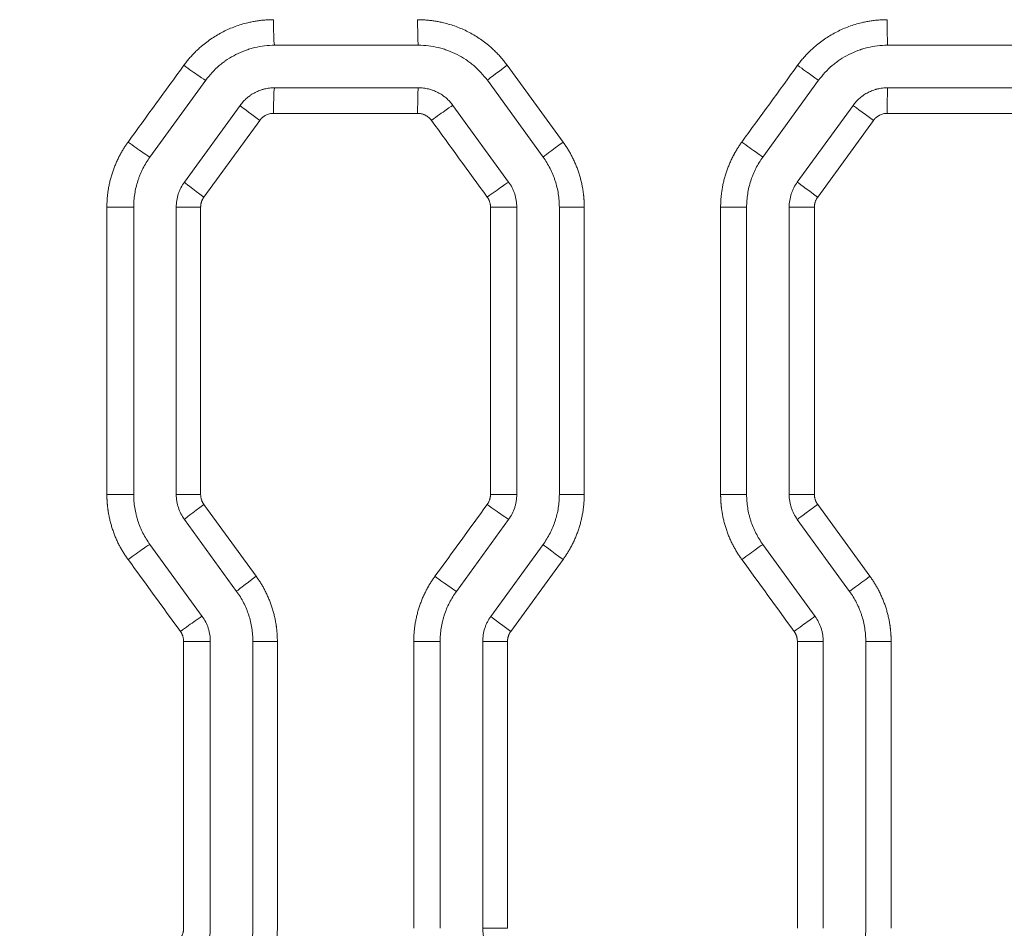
# Model space of a CAD drawing. Header units: millimetres. Extents: x 0 to 594, y 0 to 420.
# Tile 262 of 420: x 268.32 to 274.11, y 339.23 to 344.57. Entities that reach past the tile are written whole.
import ezdxf

# ---------------------------------------------------------------- set-up
doc = ezdxf.new("R2010")
doc.units = ezdxf.units.MM
doc.layers.add('1', color=7, linetype='Continuous', true_color=0xffffff)
doc.styles.add('Arial Unicode MS', font='txt')
doc.dimstyles.get("Standard").update_dxf_attribs({"dimtxt": 0.18, "dimasz": 0.18, "dimexe": 0.18, "dimexo": 0.0625, "dimgap": 0.09, "dimtad": 0, "dimtih": 1, "dimtoh": 1, "dimdec": 4, "dimzin": 0, "dimdsep": 46, "dimtxsty": 'Standard', "dimcen": 0.09, "dimadec": 0, "dimazin": 0, "dimtfac": 1, "dimtdec": 4, "dimtofl": 0, "dimtmove": 0, "dimatfit": 3, "dimfxl": 0, "dimtolj": 1, "dimtzin": 0, "dimarcsym": 0})

# ---------------------------------------------------------------- blocks, each defined once
blk = doc.blocks.new('_U0')
at = {"layer": '1', "color": 18, "lineweight": 13}
for p, q in [((147.6569, 304.1723), (147.6569, 390.192)), ((305.8469, 301.3923), (305.8469, 390.192)), ((147.6569, 388.192), (198.8518, 388.192)), ((305.8469, 388.192), (254.6521, 388.192))]:
    blk.add_line(p, q, dxfattribs=at)
at = {"layer": '1', "color": 18}
for points in [[(147.6569, 388.192), (151.1569, 389.1299), (151.1569, 387.2542)], [(305.8469, 388.192), (302.3469, 387.2542), (302.3469, 389.1299)]]:
    blk.add_solid(points, dxfattribs=at)
at = {"layer": '1', "color": 18, "linetype": 'Continuous', "lineweight": 13, "char_height": 3.5, "attachment_point": 7, "line_spacing_factor": 1.047437, "style": 'Arial Unicode MS'}
for s, insert in [('\\fArial Unicode MS|b0|i0;\\W1.0000;3.16', (200.5373, 385.5562)), ('\\fArial Unicode MS|b0|i0;\\W1.0000;LIFT POINT SPAN', (213.2036, 385.5562))]:
    blk.add_mtext(s, dxfattribs=dict(at, insert=insert))
blk = doc.blocks.new('_U8')
at = {"layer": '1', "color": 18, "lineweight": 13}
for p, q in [((305.8469, 341.6323), (287.0636, 341.6323)), ((289.0636, 341.6323), (289.0636, 254.0957)), ((305.8469, 301.3923), (287.0636, 301.3923)), ((289.0636, 254.0957), (284.0636, 254.0957))]:
    blk.add_line(p, q, dxfattribs=at)
at = {"layer": '1', "color": 18}
for points in [[(289.0636, 341.6323), (290.0014, 338.1323), (288.1258, 338.1323)], [(289.0636, 301.3923), (288.1258, 304.8923), (290.0014, 304.8923)]]:
    blk.add_solid(points, dxfattribs=at)
at = {"layer": '1', "color": 18, "linetype": 'Continuous', "lineweight": 13, "char_height": 3.5, "attachment_point": 7, "line_spacing_factor": 1.047437, "style": 'Arial Unicode MS'}
for s, insert in [('\\fArial Unicode MS|b0|i0;\\W1.0000;0.8', (259.842, 251.4599)), ('\\fArial Unicode MS|b0|i0;\\W1.0000;CTRS', (269.7891, 251.4599)), ('\\fArial Unicode MS|b0|i0;\\W1.0000;AFT LIFT POINTS', (259.842, 244.3979))]:
    blk.add_mtext(s, dxfattribs=dict(at, insert=insert))

msp = doc.modelspace()

# ---------------------------------------------------------------- linework, layer by layer
at = {"layer": '1', "color": 155, "linetype": 'Continuous', "lineweight": 13}
for p, q in [((269.8189, 344.4164), (270.6641, 344.4164)), ((273.4189, 344.4164), (274.2641, 344.4164)), ((271.1857, 344.2985), (271.5135, 343.8479)), ((269.087, 343.7597), (269.4144, 344.2103)), ((271.396, 343.7597), (271.0686, 344.2103)), ((272.687, 343.7597), (273.0144, 344.2103)), ((270.6641, 344.1664), (269.8189, 344.1664)), ((274.2641, 344.1664), (273.4189, 344.1664)), ((269.2893, 343.6128), (269.6166, 344.0634)), ((271.1938, 343.6128), (270.8664, 344.0634)), ((272.8893, 343.6128), (273.2166, 344.0634)), ((270.6591, 344.0164), (269.8127, 344.0164)), ((274.264, 344.0164), (273.4176, 344.0164)), ((269.7317, 343.9752), (269.4039, 343.5246)), ((273.3366, 343.9752), (273.0088, 343.5246)), ((268.8342, 343.4658), (268.9915, 343.4658)), ((268.8342, 341.7783), (268.8342, 343.4658)), ((268.9915, 341.7783), (268.9915, 343.4658)), ((269.2415, 341.7783), (269.2415, 343.4658)), ((269.3847, 343.4658), (269.2415, 343.4658)), ((269.3847, 343.4658), (269.3847, 341.7783)), ((271.0871, 343.4658), (271.2415, 343.4658)), ((271.0871, 341.7783), (271.0871, 343.4658)), ((271.2415, 341.7783), (271.2415, 343.4658)), ((271.6378, 343.4658), (271.4915, 343.4658)), ((271.4915, 341.7783), (271.4915, 343.4658)), ((271.6378, 343.4658), (271.6378, 341.7783)), ((272.4389, 343.4658), (272.5915, 343.4658)), ((272.4389, 341.7783), (272.4389, 343.4658)), ((272.5915, 341.7783), (272.5915, 343.4658)), ((272.8415, 341.7783), (272.8415, 343.4658)), ((272.9897, 343.4658), (272.8415, 343.4658)), ((272.9897, 343.4658), (272.9897, 341.7783)), ((268.8342, 341.7783), (268.9915, 341.7783)), ((269.3847, 341.7783), (269.2415, 341.7783)), ((271.0871, 341.7783), (271.2415, 341.7783)), ((271.6378, 341.7783), (271.4915, 341.7783)), ((272.4389, 341.7783), (272.5915, 341.7783)), ((272.9897, 341.7783), (272.8415, 341.7783)), ((269.4039, 341.7195), (269.711, 341.2973)), ((273.0088, 341.7195), (273.316, 341.2973)), ((269.596, 341.2091), (269.2893, 341.6313)), ((270.887, 341.2091), (271.1938, 341.6313)), ((273.196, 341.2091), (272.8893, 341.6313)), ((269.3938, 341.0622), (269.087, 341.4844)), ((271.0893, 341.0622), (271.396, 341.4844)), ((272.9938, 341.0622), (272.687, 341.4844)), ((271.5135, 341.3962), (271.2063, 340.974)), ((269.2847, 340.9152), (269.4415, 340.9152)), ((269.2847, 339.2301), (269.2847, 340.9152)), ((269.4415, 339.2301), (269.4415, 340.9152)), ((269.8353, 340.9152), (269.6915, 340.9152)), ((269.6915, 339.2301), (269.6915, 340.9152)), ((269.8353, 340.9152), (269.8353, 339.2301)), ((270.6365, 340.9152), (270.7915, 340.9152)), ((270.6365, 339.2301), (270.6365, 340.9152)), ((270.7915, 339.2301), (270.7915, 340.9152)), ((271.0415, 339.2301), (271.0415, 340.9152)), ((271.1872, 340.9152), (271.0415, 340.9152)), ((271.1872, 340.9152), (271.1872, 339.2301)), ((272.8895, 340.9152), (273.0415, 340.9152)), ((272.8895, 339.2301), (272.8895, 340.9152)), ((273.0415, 339.2301), (273.0415, 340.9152)), ((273.4403, 340.9152), (273.2915, 340.9152)), ((273.2915, 339.2301), (273.2915, 340.9152)), ((273.4403, 340.9152), (273.4403, 339.2301)), ((271.1872, 339.2301), (271.0415, 339.2301))]:
    msp.add_line(p, q, dxfattribs=at)
for centre, major_axis, ratio, start_param, end_param in [((269.8189, 344.5664), (0, 0.15), 0.04135, 1.570796, 3.141593), ((270.6641, 344.5664), (0, 0.15), 0.033622, 1.570796, 3.141593), ((273.4189, 344.5664), (0, 0.15), 0.008435, 1.570796, 3.141593), ((269.2932, 344.2985), (-0.1214, 0.0882), 0.027148, 1.533446, 3.104691), ((271.19, 344.2985), (0.1214, 0.0882), 0.016941, 1.594109, 3.141593), ((272.893, 344.2985), (-0.1214, 0.0882), 0.007784, 1.560082, 3.131327), ((269.8189, 344.0164), (0, -0.15), 0.04135, 3.141593, 4.712389), ((270.6641, 344.0164), (0, -0.15), 0.033622, 3.141593, 4.712389), ((273.4189, 344.0164), (0, -0.15), 0.008435, 3.141593, 4.712389), ((269.738, 343.9752), (0.1214, -0.0882), 0.024754, 3.141593, 4.678331), ((270.7451, 343.9752), (-0.1214, -0.0882), 0.019334, 3.167749, 4.738994), ((273.338, 343.9752), (0.1214, -0.0882), 0.005393, 3.141593, 4.704966), ((268.9658, 343.8479), (-0.1214, 0.0882), 0.028911, 1.531023, 3.102268), ((271.5174, 343.8479), (0.1214, 0.0882), 0.01518, 1.591687, 3.141593), ((272.5657, 343.8479), (-0.1214, 0.0882), 0.009544, 1.55766, 3.128906), ((269.4106, 343.5246), (0.1214, -0.0882), 0.026516, 3.141593, 4.675908), ((271.0725, 343.5246), (-0.1214, -0.0882), 0.017573, 3.165327, 4.736572), ((273.0106, 343.5246), (0.1214, -0.0882), 0.007153, 3.141593, 4.702545), ((269.4106, 341.7195), (0.1214, 0.0882), 0.026516, 1.607277, 3.141593), ((271.0725, 341.7195), (-0.1214, 0.0882), 0.017573, 1.546614, 3.117859), ((273.0106, 341.7195), (0.1214, 0.0882), 0.007153, 1.580641, 3.141593), ((268.9658, 341.3962), (-0.1214, -0.0882), 0.028911, 3.180918, 4.752163), ((271.5174, 341.3962), (0.1214, -0.0882), 0.01518, 3.141593, 4.691498), ((272.5657, 341.3962), (-0.1214, -0.0882), 0.009544, 3.15428, 4.725525), ((269.7174, 341.2973), (0.1214, 0.0882), 0.024865, 1.605006, 3.141593), ((270.7657, 341.2973), (-0.1214, 0.0882), 0.019223, 1.544344, 3.115589), ((273.3174, 341.2973), (0.1214, 0.0882), 0.005504, 1.578372, 3.141593), ((269.2726, 340.9739), (-0.1214, -0.0882), 0.027259, 3.178647, 4.749892), ((271.2106, 340.974), (0.1214, -0.0882), 0.01683, 3.141593, 4.689228), ((272.8724, 340.974), (-0.1214, -0.0882), 0.007895, 3.152011, 4.723256)]:
    msp.add_ellipse(centre, major_axis=major_axis, ratio=ratio, start_param=start_param, end_param=end_param, dxfattribs=at)
for points, knots in [([(269.2863, 344.2985), (269.2914, 344.3054), (269.3016, 344.3191), (269.3179, 344.3389), (269.3349, 344.358), (269.3526, 344.3764), (269.3711, 344.3941), (269.403, 344.4224), (269.4507, 344.4584), (269.5169, 344.4971), (269.5873, 344.5278), (269.6404, 344.5439), (269.6736, 344.5515), (269.6861, 344.5541), (269.6987, 344.5564), (269.7112, 344.5585), (269.7238, 344.5604), (269.7364, 344.562), (269.7491, 344.5634), (269.7617, 344.5645), (269.7744, 344.5653), (269.7872, 344.566), (269.7999, 344.5664), (269.8084, 344.5664), (269.8127, 344.5664)], [0, 0, 0, 0, 0.041869, 0.083609, 0.125284, 0.166959, 0.2087, 0.250571, 0.375468, 0.500328, 0.625424, 0.750462, 0.771335, 0.792168, 0.812968, 0.833742, 0.8545, 0.875249, 0.895997, 0.916752, 0.937521, 0.958314, 0.979138, 1, 1, 1, 1]), ([(270.6591, 344.5664), (270.6676, 344.5663), (270.6847, 344.5661), (270.7103, 344.5646), (270.7357, 344.5621), (270.7611, 344.5586), (270.7863, 344.5541), (270.8279, 344.5449), (270.8851, 344.5276), (270.9554, 344.4968), (271.0217, 344.4581), (271.066, 344.4245), (271.0917, 344.4022), (271.1011, 344.3936), (271.1104, 344.3848), (271.1195, 344.3759), (271.1285, 344.3668), (271.1372, 344.3576), (271.1457, 344.3482), (271.1541, 344.3386), (271.1623, 344.3288), (271.1703, 344.3189), (271.1781, 344.3088), (271.1831, 344.3019), (271.1857, 344.2985)], [0, 0, 0, 0, 0.041882, 0.083629, 0.125306, 0.166977, 0.208708, 0.250562, 0.375494, 0.50033, 0.625441, 0.750463, 0.771339, 0.792175, 0.812976, 0.833752, 0.85451, 0.875259, 0.896006, 0.91676, 0.937528, 0.958319, 0.97914, 1, 1, 1, 1]), ([(272.8911, 344.2985), (272.8962, 344.3053), (272.9064, 344.3191), (272.9227, 344.3388), (272.9397, 344.3579), (272.9574, 344.3763), (272.9759, 344.394), (273.0078, 344.4223), (273.0555, 344.4583), (273.1218, 344.4971), (273.1921, 344.5278), (273.2453, 344.5438), (273.2785, 344.5514), (273.291, 344.5541), (273.3035, 344.5564), (273.3161, 344.5585), (273.3287, 344.5604), (273.3413, 344.562), (273.354, 344.5634), (273.3666, 344.5645), (273.3794, 344.5653), (273.3921, 344.566), (273.4049, 344.5664), (273.4134, 344.5664), (273.4176, 344.5664)], [0, 0, 0, 0, 0.041871, 0.083611, 0.125285, 0.166958, 0.208696, 0.250562, 0.375467, 0.500327, 0.625425, 0.75046, 0.771334, 0.792167, 0.812967, 0.833742, 0.8545, 0.875249, 0.895996, 0.916751, 0.937521, 0.958314, 0.979138, 1, 1, 1, 1]), ([(269.4144, 344.2103), (269.426, 344.2263), (269.4385, 344.2415), (269.4651, 344.2703), (269.4792, 344.2839), (269.5017, 344.303), (269.5093, 344.3092), (269.5192, 344.3167), (269.5212, 344.3181), (269.5252, 344.3211), (269.5312, 344.3254), (269.5372, 344.3296), (269.5577, 344.3432), (269.5914, 344.363), (269.6272, 344.3786), (269.6503, 344.3872), (269.6573, 344.3896), (269.6643, 344.3919), (269.669, 344.3934), (269.6714, 344.3942), (269.6832, 344.3978), (269.6927, 344.4003), (269.7213, 344.4072), (269.7406, 344.4106), (269.7795, 344.4153), (269.7991, 344.4164), (269.8189, 344.4164)], [0, 0, 0, 0, 0.125, 0.125, 0.25, 0.25, 0.3125, 0.3125, 0.328125, 0.328125, 0.34375, 0.375, 0.375, 0.5, 0.625, 0.625, 0.65625, 0.671875, 0.671875, 0.6875, 0.6875, 0.75, 0.75, 0.875, 0.875, 1, 1, 1, 1]), ([(271.0686, 344.2103), (271.057, 344.2263), (271.0445, 344.2415), (271.018, 344.2702), (271.0039, 344.2838), (270.9816, 344.3028), (270.9701, 344.3121), (270.9582, 344.3208), (270.9502, 344.3266), (270.9461, 344.3294), (270.9256, 344.3431), (270.9086, 344.353), (270.8738, 344.3707), (270.8559, 344.3786), (270.8284, 344.3888), (270.8191, 344.3919), (270.8049, 344.3962), (270.8002, 344.3976), (270.7906, 344.4002), (270.7859, 344.4014), (270.7619, 344.4072), (270.7425, 344.4106), (270.7036, 344.4153), (270.6839, 344.4164), (270.6641, 344.4164)], [0, 0, 0, 0, 0.125, 0.125, 0.25, 0.25, 0.3125, 0.34375, 0.34375, 0.375, 0.375, 0.5, 0.5, 0.625, 0.625, 0.6875, 0.6875, 0.71875, 0.71875, 0.75, 0.75, 0.875, 0.875, 1, 1, 1, 1]), ([(273.0144, 344.2103), (273.026, 344.2263), (273.0385, 344.2415), (273.0651, 344.2703), (273.0792, 344.2839), (273.1016, 344.303), (273.1093, 344.3092), (273.1192, 344.3166), (273.1212, 344.3181), (273.1251, 344.321), (273.1311, 344.3254), (273.1372, 344.3296), (273.1576, 344.3432), (273.1914, 344.3629), (273.2272, 344.3786), (273.2503, 344.3872), (273.2572, 344.3896), (273.2643, 344.3919), (273.269, 344.3934), (273.2713, 344.3942), (273.2832, 344.3977), (273.2927, 344.4003), (273.3213, 344.4072), (273.3406, 344.4106), (273.3795, 344.4153), (273.3991, 344.4164), (273.4189, 344.4164)], [0, 0, 0, 0, 0.125, 0.125, 0.25, 0.25, 0.3125, 0.3125, 0.328125, 0.328125, 0.34375, 0.375, 0.375, 0.5, 0.625, 0.625, 0.65625, 0.671875, 0.671875, 0.6875, 0.6875, 0.75, 0.75, 0.875, 0.875, 1, 1, 1, 1]), ([(269.6166, 344.0634), (269.6225, 344.0714), (269.6287, 344.079), (269.642, 344.0933), (269.649, 344.1001), (269.6602, 344.1096), (269.6659, 344.1142), (269.6718, 344.1186), (269.6759, 344.1215), (269.6779, 344.1229), (269.6882, 344.1297), (269.6966, 344.1347), (269.714, 344.1436), (269.723, 344.1475), (269.7368, 344.1526), (269.7414, 344.1542), (269.7485, 344.1563), (269.7509, 344.157), (269.7556, 344.1583), (269.758, 344.1589), (269.77, 344.1618), (269.7797, 344.1635), (269.7992, 344.1658), (269.809, 344.1664), (269.8189, 344.1664)], [0, 0, 0, 0, 0.125, 0.125, 0.25, 0.25, 0.3125, 0.34375, 0.34375, 0.375, 0.375, 0.5, 0.5, 0.625, 0.625, 0.6875, 0.6875, 0.71875, 0.71875, 0.75, 0.75, 0.875, 0.875, 1, 1, 1, 1]), ([(270.8664, 344.0634), (270.8606, 344.0714), (270.8543, 344.079), (270.841, 344.0934), (270.8339, 344.1002), (270.8227, 344.1097), (270.8189, 344.1128), (270.813, 344.1173), (270.811, 344.1188), (270.8069, 344.1216), (270.8049, 344.123), (270.7947, 344.1299), (270.7778, 344.1397), (270.7599, 344.1476), (270.7483, 344.1518), (270.746, 344.1526), (270.7413, 344.1542), (270.739, 344.155), (270.7319, 344.1571), (270.7271, 344.1584), (270.7128, 344.1618), (270.6935, 344.1653), (270.674, 344.1664), (270.6641, 344.1664)], [0, 0, 0, 0, 0.125, 0.125, 0.25, 0.25, 0.3125, 0.3125, 0.34375, 0.34375, 0.375, 0.375, 0.5, 0.625, 0.625, 0.65625, 0.65625, 0.6875, 0.6875, 0.75, 0.75, 0.875, 1, 1, 1, 1]), ([(273.2166, 344.0634), (273.2225, 344.0714), (273.2287, 344.079), (273.242, 344.0933), (273.249, 344.1001), (273.2602, 344.1096), (273.2659, 344.1142), (273.2718, 344.1186), (273.2759, 344.1215), (273.2779, 344.1229), (273.2882, 344.1297), (273.2966, 344.1347), (273.314, 344.1436), (273.323, 344.1475), (273.3368, 344.1526), (273.3414, 344.1542), (273.3485, 344.1563), (273.3509, 344.157), (273.3556, 344.1583), (273.358, 344.1589), (273.37, 344.1618), (273.3797, 344.1635), (273.3992, 344.1658), (273.409, 344.1664), (273.4189, 344.1664)], [0, 0, 0, 0, 0.125, 0.125, 0.25, 0.25, 0.3125, 0.34375, 0.34375, 0.375, 0.375, 0.5, 0.5, 0.625, 0.625, 0.6875, 0.6875, 0.71875, 0.71875, 0.75, 0.75, 0.875, 0.875, 1, 1, 1, 1]), ([(269.8127, 344.0164), (269.8088, 344.0163), (269.8009, 344.016), (269.7892, 344.0139), (269.7779, 344.0105), (269.7686, 344.0064), (269.7612, 344.0023), (269.7555, 343.9987), (269.7502, 343.9947), (269.7451, 343.9903), (269.7403, 343.9856), (269.7358, 343.9806), (269.7331, 343.977), (269.7317, 343.9752)], [0, 0, 0, 0, 0.125354, 0.250431, 0.375571, 0.500194, 0.572502, 0.643963, 0.714901, 0.785644, 0.856523, 0.927867, 1, 1, 1, 1]), ([(270.7402, 343.9752), (270.7378, 343.9783), (270.7329, 343.9845), (270.7243, 343.9927), (270.7149, 343.9998), (270.7061, 344.0049), (270.6984, 344.0085), (270.6921, 344.0109), (270.6857, 344.0129), (270.6792, 344.0145), (270.6726, 344.0156), (270.6659, 344.0163), (270.6614, 344.0164), (270.6591, 344.0164)], [0, 0, 0, 0, 0.125299, 0.250449, 0.375515, 0.500205, 0.572455, 0.64388, 0.714802, 0.785546, 0.856444, 0.927821, 1, 1, 1, 1]), ([(273.4176, 344.0164), (273.4137, 344.0163), (273.4058, 344.016), (273.3942, 344.0139), (273.3829, 344.0105), (273.3736, 344.0064), (273.3662, 344.0023), (273.3605, 343.9987), (273.3551, 343.9947), (273.35, 343.9903), (273.3452, 343.9856), (273.3407, 343.9806), (273.338, 343.977), (273.3366, 343.9752)], [0, 0, 0, 0, 0.125352, 0.25043, 0.375566, 0.500193, 0.572489, 0.643943, 0.714877, 0.78562, 0.856503, 0.927855, 1, 1, 1, 1]), ([(268.8342, 343.4658), (268.8342, 343.4696), (268.8342, 343.4772), (268.8345, 343.4886), (268.835, 343.4999), (268.8357, 343.5112), (268.8366, 343.5226), (268.8377, 343.5339), (268.839, 343.5451), (268.8405, 343.5564), (268.8429, 343.5723), (268.8465, 343.5929), (268.852, 343.6179), (268.8585, 343.6426), (268.866, 343.6671), (268.8743, 343.6912), (268.8836, 343.7149), (268.8939, 343.7382), (268.9022, 343.7553), (268.9079, 343.7664), (268.9107, 343.7717), (268.9136, 343.777), (268.9165, 343.7823), (268.9194, 343.7875), (268.9224, 343.7927), (268.9254, 343.7979), (268.9285, 343.803), (268.9317, 343.8081), (268.9349, 343.8132), (268.9381, 343.8182), (268.9414, 343.8233), (268.9447, 343.8283), (268.9481, 343.8332), (268.9515, 343.8382), (268.955, 343.8431), (268.9573, 343.8463), (268.9585, 343.8479)], [0, 0, 0, 0, 0.027849, 0.055666, 0.08346, 0.11124, 0.139015, 0.166792, 0.19458, 0.222388, 0.250225, 0.312922, 0.375508, 0.438079, 0.500733, 0.563158, 0.625473, 0.687776, 0.750162, 0.764885, 0.779598, 0.794303, 0.809001, 0.823693, 0.838381, 0.853065, 0.867747, 0.882428, 0.89711, 0.911794, 0.92648, 0.94117, 0.955867, 0.970569, 0.98528, 1, 1, 1, 1]), ([(271.5135, 343.8479), (271.5157, 343.8448), (271.5201, 343.8387), (271.5266, 343.8293), (271.5329, 343.8198), (271.539, 343.8102), (271.5449, 343.8006), (271.5507, 343.7908), (271.5563, 343.7809), (271.5617, 343.7709), (271.5691, 343.7566), (271.5782, 343.7379), (271.5885, 343.7144), (271.5978, 343.6906), (271.6062, 343.6665), (271.6136, 343.642), (271.62, 343.6174), (271.6255, 343.5925), (271.6288, 343.5739), (271.6307, 343.5615), (271.6316, 343.5556), (271.6324, 343.5496), (271.6331, 343.5436), (271.6338, 343.5377), (271.6345, 343.5317), (271.6351, 343.5257), (271.6356, 343.5198), (271.6361, 343.5138), (271.6365, 343.5078), (271.6368, 343.5018), (271.6371, 343.4958), (271.6374, 343.4898), (271.6376, 343.4838), (271.6377, 343.4778), (271.6378, 343.4718), (271.6378, 343.4678), (271.6378, 343.4658)], [0, 0, 0, 0, 0.027857, 0.055682, 0.083483, 0.111269, 0.139049, 0.16683, 0.194622, 0.222433, 0.250271, 0.312995, 0.375602, 0.438189, 0.500854, 0.563264, 0.625559, 0.687835, 0.750188, 0.764912, 0.779626, 0.794332, 0.80903, 0.823721, 0.838408, 0.853091, 0.867772, 0.882452, 0.897132, 0.911813, 0.926497, 0.941185, 0.955878, 0.970577, 0.985284, 1, 1, 1, 1]), ([(272.4389, 343.4658), (272.439, 343.4696), (272.439, 343.4772), (272.4393, 343.4886), (272.4398, 343.4999), (272.4405, 343.5112), (272.4414, 343.5225), (272.4425, 343.5338), (272.4438, 343.5451), (272.4452, 343.5564), (272.4476, 343.5723), (272.4513, 343.5929), (272.4568, 343.6178), (272.4633, 343.6426), (272.4707, 343.667), (272.4791, 343.6912), (272.4884, 343.7149), (272.4986, 343.7382), (272.5069, 343.7552), (272.5127, 343.7664), (272.5155, 343.7717), (272.5183, 343.777), (272.5212, 343.7822), (272.5242, 343.7874), (272.5272, 343.7926), (272.5302, 343.7978), (272.5333, 343.8029), (272.5364, 343.8081), (272.5396, 343.8131), (272.5429, 343.8182), (272.5461, 343.8232), (272.5495, 343.8282), (272.5528, 343.8332), (272.5563, 343.8381), (272.5597, 343.843), (272.5621, 343.8463), (272.5632, 343.8479)], [0, 0, 0, 0, 0.027852, 0.055673, 0.083471, 0.111255, 0.139033, 0.166813, 0.194605, 0.222417, 0.250257, 0.312969, 0.375568, 0.438153, 0.500819, 0.563229, 0.625528, 0.687814, 0.75018, 0.764903, 0.779616, 0.794321, 0.809018, 0.823709, 0.838396, 0.853079, 0.86776, 0.882441, 0.897121, 0.911803, 0.926488, 0.941177, 0.955872, 0.970573, 0.985282, 1, 1, 1, 1]), ([(268.9915, 343.4658), (268.9915, 343.479), (268.992, 343.4921), (268.9941, 343.5182), (268.9972, 343.5441), (269.0022, 343.5697), (269.0083, 343.5951), (269.0119, 343.6077), (269.017, 343.6234), (269.018, 343.6265), (269.0202, 343.6327), (269.0235, 343.642), (269.0271, 343.6512), (269.0346, 343.6693), (269.0456, 343.693), (269.0583, 343.7158), (269.072, 343.7381), (269.0793, 343.749), (269.087, 343.7597)], [0, 0, 0, 0, 0.125, 0.125, 0.25, 0.375, 0.375, 0.5, 0.5, 0.53125, 0.53125, 0.5625, 0.625, 0.625, 0.75, 0.875, 0.875, 1, 1, 1, 1]), ([(271.4915, 343.4658), (271.4915, 343.479), (271.491, 343.4921), (271.4889, 343.5182), (271.4859, 343.5441), (271.4808, 343.5696), (271.4747, 343.595), (271.4712, 343.6076), (271.4661, 343.6232), (271.4651, 343.6263), (271.4629, 343.6326), (271.4618, 343.6357), (271.4584, 343.6449), (271.456, 343.6511), (271.4485, 343.6692), (271.4375, 343.693), (271.4247, 343.7158), (271.4111, 343.7381), (271.4038, 343.749), (271.396, 343.7597)], [0, 0, 0, 0, 0.125, 0.125, 0.25, 0.375, 0.375, 0.5, 0.5, 0.53125, 0.53125, 0.5625, 0.5625, 0.625, 0.625, 0.75, 0.875, 0.875, 1, 1, 1, 1]), ([(272.5915, 343.4658), (272.5915, 343.479), (272.592, 343.4921), (272.5941, 343.5182), (272.5972, 343.5441), (272.6022, 343.5697), (272.6083, 343.5951), (272.6119, 343.6077), (272.617, 343.6234), (272.618, 343.6265), (272.6202, 343.6327), (272.6235, 343.642), (272.6271, 343.6512), (272.6346, 343.6693), (272.6455, 343.693), (272.6583, 343.7158), (272.672, 343.7381), (272.6793, 343.749), (272.687, 343.7597)], [0, 0, 0, 0, 0.125, 0.125, 0.25, 0.375, 0.375, 0.5, 0.5, 0.53125, 0.53125, 0.5625, 0.625, 0.625, 0.75, 0.875, 0.875, 1, 1, 1, 1]), ([(269.2415, 343.4658), (269.2415, 343.479), (269.2426, 343.492), (269.2466, 343.5178), (269.2497, 343.5304), (269.2547, 343.5461), (269.2558, 343.5492), (269.2581, 343.5554), (269.2593, 343.5584), (269.263, 343.5675), (269.2658, 343.5735), (269.2747, 343.5909), (269.2815, 343.6021), (269.2893, 343.6128)], [0, 0, 0, 0, 0.25, 0.25, 0.5, 0.5, 0.5625, 0.5625, 0.625, 0.625, 0.75, 0.75, 1, 1, 1, 1]), ([(271.2415, 343.4658), (271.2415, 343.479), (271.2405, 343.4921), (271.2364, 343.5178), (271.2334, 343.5305), (271.2283, 343.5462), (271.2272, 343.5493), (271.2249, 343.5555), (271.2237, 343.5586), (271.2199, 343.5677), (271.2172, 343.5736), (271.2083, 343.591), (271.2015, 343.6021), (271.1938, 343.6128)], [0, 0, 0, 0, 0.25, 0.25, 0.5, 0.5, 0.5625, 0.5625, 0.625, 0.625, 0.75, 0.75, 1, 1, 1, 1]), ([(272.8415, 343.4658), (272.8415, 343.479), (272.8426, 343.492), (272.8466, 343.5178), (272.8497, 343.5304), (272.8547, 343.5461), (272.8558, 343.5492), (272.8581, 343.5554), (272.8593, 343.5584), (272.863, 343.5675), (272.8658, 343.5735), (272.8747, 343.5909), (272.8815, 343.6021), (272.8893, 343.6128)], [0, 0, 0, 0, 0.25, 0.25, 0.5, 0.5, 0.5625, 0.5625, 0.625, 0.625, 0.75, 0.75, 1, 1, 1, 1]), ([(269.4039, 343.5246), (269.4026, 343.5229), (269.4002, 343.5194), (269.397, 343.514), (269.3942, 343.5084), (269.3917, 343.5026), (269.3899, 343.4976), (269.3886, 343.4933), (269.3877, 343.49), (269.3869, 343.4866), (269.3862, 343.4832), (269.3857, 343.4797), (269.3853, 343.4763), (269.385, 343.4728), (269.3848, 343.4693), (269.3847, 343.467), (269.3847, 343.4658)], [0, 0, 0, 0, 0.100662, 0.200675, 0.300438, 0.400354, 0.500825, 0.556656, 0.612237, 0.667635, 0.722919, 0.778155, 0.833414, 0.888762, 0.944268, 1, 1, 1, 1]), ([(271.0871, 343.4658), (271.0871, 343.4679), (271.087, 343.4721), (271.0864, 343.4784), (271.0854, 343.4846), (271.084, 343.4907), (271.0825, 343.4959), (271.0811, 343.5001), (271.0798, 343.5033), (271.0785, 343.5065), (271.077, 343.5097), (271.0754, 343.5128), (271.0737, 343.5158), (271.0719, 343.5188), (271.07, 343.5217), (271.0687, 343.5236), (271.068, 343.5246)], [0, 0, 0, 0, 0.100645, 0.200655, 0.300433, 0.400383, 0.500906, 0.556705, 0.612261, 0.66764, 0.72291, 0.778139, 0.833394, 0.888745, 0.944258, 1, 1, 1, 1]), ([(273.0088, 343.5246), (273.0076, 343.5229), (273.0052, 343.5194), (273.002, 343.514), (272.9991, 343.5084), (272.9966, 343.5026), (272.9948, 343.4976), (272.9935, 343.4933), (272.9926, 343.49), (272.9918, 343.4866), (272.9912, 343.4831), (272.9906, 343.4797), (272.9902, 343.4763), (272.9899, 343.4728), (272.9897, 343.4693), (272.9897, 343.467), (272.9897, 343.4658)], [0, 0, 0, 0, 0.100653, 0.200663, 0.300427, 0.40035, 0.500832, 0.556659, 0.612238, 0.667634, 0.722917, 0.778153, 0.833411, 0.88876, 0.944267, 1, 1, 1, 1]), ([(268.9585, 341.3962), (268.9563, 341.3992), (268.9518, 341.4054), (268.9454, 341.4148), (268.9391, 341.4242), (268.933, 341.4338), (268.9271, 341.4435), (268.9213, 341.4532), (268.9157, 341.4631), (268.9103, 341.4731), (268.9028, 341.4874), (268.8937, 341.5062), (268.8835, 341.5296), (268.8741, 341.5534), (268.8658, 341.5776), (268.8584, 341.602), (268.8519, 341.6267), (268.8465, 341.6515), (268.8431, 341.6702), (268.8412, 341.6826), (268.8404, 341.6885), (268.8396, 341.6945), (268.8388, 341.7004), (268.8381, 341.7064), (268.8375, 341.7124), (268.8369, 341.7183), (268.8364, 341.7243), (268.8359, 341.7303), (268.8355, 341.7363), (268.8351, 341.7423), (268.8348, 341.7483), (268.8346, 341.7542), (268.8344, 341.7603), (268.8343, 341.7663), (268.8342, 341.7723), (268.8342, 341.7763), (268.8342, 341.7783)], [0, 0, 0, 0, 0.027859, 0.055686, 0.083488, 0.111275, 0.139055, 0.166836, 0.194627, 0.222437, 0.250274, 0.313009, 0.375624, 0.438218, 0.500888, 0.563276, 0.625549, 0.687802, 0.750132, 0.76486, 0.779577, 0.794286, 0.808987, 0.823682, 0.838372, 0.853059, 0.867743, 0.882426, 0.897109, 0.911794, 0.926481, 0.941172, 0.955868, 0.97057, 0.985281, 1, 1, 1, 1]), ([(269.087, 341.4844), (269.0793, 341.4951), (269.072, 341.506), (269.0583, 341.5283), (269.0456, 341.551), (269.0347, 341.5747), (269.0247, 341.5988), (269.0201, 341.6111), (269.015, 341.6268), (269.014, 341.6299), (269.0121, 341.6362), (269.0093, 341.6457), (269.0069, 341.6552), (269.0023, 341.6743), (268.9972, 341.6999), (268.9941, 341.7259), (268.992, 341.752), (268.9915, 341.7651), (268.9915, 341.7783)], [0, 0, 0, 0, 0.125, 0.125, 0.25, 0.375, 0.375, 0.5, 0.5, 0.53125, 0.53125, 0.5625, 0.625, 0.625, 0.75, 0.875, 0.875, 1, 1, 1, 1]), ([(269.2893, 341.6313), (269.2815, 341.642), (269.2747, 341.6532), (269.2629, 341.6763), (269.2579, 341.6884), (269.2528, 341.704), (269.2518, 341.7072), (269.25, 341.7135), (269.2492, 341.7167), (269.2469, 341.7263), (269.2456, 341.7327), (269.2426, 341.752), (269.2415, 341.7651), (269.2415, 341.7783)], [0, 0, 0, 0, 0.25, 0.25, 0.5, 0.5, 0.5625, 0.5625, 0.625, 0.625, 0.75, 0.75, 1, 1, 1, 1]), ([(269.3847, 341.7783), (269.3848, 341.7762), (269.3848, 341.772), (269.3855, 341.7657), (269.3864, 341.7595), (269.3878, 341.7534), (269.3893, 341.7482), (269.3908, 341.744), (269.392, 341.7407), (269.3934, 341.7375), (269.3949, 341.7344), (269.3964, 341.7313), (269.3981, 341.7283), (269.3999, 341.7253), (269.4018, 341.7224), (269.4032, 341.7205), (269.4039, 341.7195)], [0, 0, 0, 0, 0.100629, 0.200624, 0.300386, 0.400319, 0.500825, 0.556634, 0.612199, 0.667587, 0.722866, 0.778103, 0.833368, 0.888727, 0.944248, 1, 1, 1, 1]), ([(271.068, 341.7195), (271.0692, 341.7213), (271.0716, 341.7247), (271.0748, 341.7301), (271.0777, 341.7357), (271.0802, 341.7415), (271.082, 341.7465), (271.0833, 341.7508), (271.0842, 341.7541), (271.085, 341.7575), (271.0856, 341.7609), (271.0862, 341.7644), (271.0866, 341.7678), (271.0869, 341.7713), (271.0871, 341.7748), (271.0871, 341.7771), (271.0871, 341.7783)], [0, 0, 0, 0, 0.100574, 0.2005, 0.300178, 0.400009, 0.500393, 0.556272, 0.611901, 0.667347, 0.722678, 0.777963, 0.833269, 0.888665, 0.94422, 1, 1, 1, 1]), ([(271.1938, 341.6313), (271.2015, 341.642), (271.2084, 341.6532), (271.2202, 341.6764), (271.2252, 341.6885), (271.2303, 341.7041), (271.2313, 341.7073), (271.233, 341.7137), (271.2339, 341.7168), (271.2362, 341.7264), (271.2374, 341.7328), (271.2405, 341.7521), (271.2415, 341.7651), (271.2415, 341.7783)], [0, 0, 0, 0, 0.25, 0.25, 0.5, 0.5, 0.5625, 0.5625, 0.625, 0.625, 0.75, 0.75, 1, 1, 1, 1]), ([(271.396, 341.4844), (271.4038, 341.4951), (271.4111, 341.506), (271.4247, 341.5283), (271.4374, 341.551), (271.4484, 341.5746), (271.4583, 341.5987), (271.4629, 341.611), (271.468, 341.6266), (271.469, 341.6298), (271.4709, 341.6361), (271.4718, 341.6393), (271.4745, 341.6488), (271.4762, 341.6551), (271.4808, 341.6742), (271.4859, 341.6999), (271.4889, 341.7259), (271.491, 341.752), (271.4915, 341.7651), (271.4915, 341.7783)], [0, 0, 0, 0, 0.125, 0.125, 0.25, 0.375, 0.375, 0.5, 0.5, 0.53125, 0.53125, 0.5625, 0.5625, 0.625, 0.625, 0.75, 0.875, 0.875, 1, 1, 1, 1]), ([(271.6378, 341.7783), (271.6378, 341.7745), (271.6378, 341.7669), (271.6374, 341.7555), (271.637, 341.7442), (271.6363, 341.7329), (271.6354, 341.7216), (271.6343, 341.7103), (271.633, 341.699), (271.6315, 341.6877), (271.6291, 341.6718), (271.6254, 341.6512), (271.6199, 341.6262), (271.6135, 341.6015), (271.606, 341.577), (271.5976, 341.5529), (271.5883, 341.5292), (271.5781, 341.5059), (271.5698, 341.4889), (271.5641, 341.4777), (271.5613, 341.4724), (271.5584, 341.4671), (271.5555, 341.4619), (271.5526, 341.4567), (271.5496, 341.4515), (271.5465, 341.4463), (271.5434, 341.4412), (271.5403, 341.436), (271.5371, 341.431), (271.5339, 341.4259), (271.5306, 341.4209), (271.5273, 341.4159), (271.5239, 341.4109), (271.5205, 341.406), (271.517, 341.4011), (271.5147, 341.3978), (271.5135, 341.3962)], [0, 0, 0, 0, 0.027854, 0.055676, 0.083476, 0.111261, 0.13904, 0.166822, 0.194615, 0.222429, 0.25027, 0.312987, 0.375592, 0.438182, 0.500854, 0.563256, 0.625549, 0.687827, 0.750188, 0.76491, 0.779622, 0.794326, 0.809023, 0.823714, 0.8384, 0.853083, 0.867764, 0.882443, 0.897123, 0.911805, 0.92649, 0.941179, 0.955873, 0.970574, 0.985282, 1, 1, 1, 1]), ([(272.5632, 341.3962), (272.561, 341.3993), (272.5566, 341.4054), (272.5502, 341.4148), (272.5439, 341.4243), (272.5378, 341.4339), (272.5318, 341.4435), (272.5261, 341.4533), (272.5205, 341.4632), (272.5151, 341.4732), (272.5076, 341.4875), (272.4985, 341.5062), (272.4882, 341.5297), (272.4789, 341.5535), (272.4705, 341.5776), (272.4631, 341.6021), (272.4567, 341.6267), (272.4512, 341.6516), (272.4479, 341.6702), (272.446, 341.6826), (272.4452, 341.6885), (272.4444, 341.6945), (272.4436, 341.7005), (272.4429, 341.7064), (272.4423, 341.7124), (272.4417, 341.7184), (272.4412, 341.7243), (272.4407, 341.7303), (272.4403, 341.7363), (272.4399, 341.7423), (272.4396, 341.7483), (272.4394, 341.7543), (272.4392, 341.7603), (272.439, 341.7663), (272.4389, 341.7723), (272.4389, 341.7763), (272.4389, 341.7783)], [0, 0, 0, 0, 0.027858, 0.055683, 0.083485, 0.111271, 0.139051, 0.166832, 0.194624, 0.222435, 0.250273, 0.313001, 0.375611, 0.438202, 0.500869, 0.56327, 0.625557, 0.687825, 0.750171, 0.764896, 0.779611, 0.794317, 0.809016, 0.823709, 0.838397, 0.853081, 0.867763, 0.882444, 0.897124, 0.911807, 0.926492, 0.94118, 0.955874, 0.970575, 0.985283, 1, 1, 1, 1]), ([(272.687, 341.4844), (272.6793, 341.4951), (272.672, 341.506), (272.6583, 341.5283), (272.6456, 341.551), (272.6347, 341.5747), (272.6246, 341.5988), (272.6201, 341.6111), (272.615, 341.6268), (272.614, 341.6299), (272.6121, 341.6363), (272.6093, 341.6457), (272.6068, 341.6552), (272.6023, 341.6743), (272.5972, 341.7), (272.5941, 341.7259), (272.592, 341.752), (272.5915, 341.7651), (272.5915, 341.7783)], [0, 0, 0, 0, 0.125, 0.125, 0.25, 0.375, 0.375, 0.5, 0.5, 0.53125, 0.53125, 0.5625, 0.625, 0.625, 0.75, 0.875, 0.875, 1, 1, 1, 1]), ([(272.8893, 341.6313), (272.8815, 341.642), (272.8747, 341.6532), (272.8629, 341.6763), (272.8579, 341.6884), (272.8528, 341.704), (272.8518, 341.7072), (272.85, 341.7135), (272.8492, 341.7167), (272.8469, 341.7263), (272.8456, 341.7327), (272.8426, 341.752), (272.8415, 341.7651), (272.8415, 341.7783)], [0, 0, 0, 0, 0.25, 0.25, 0.5, 0.5, 0.5625, 0.5625, 0.625, 0.625, 0.75, 0.75, 1, 1, 1, 1]), ([(272.9897, 341.7783), (272.9897, 341.7762), (272.9898, 341.772), (272.9904, 341.7657), (272.9914, 341.7595), (272.9928, 341.7534), (272.9943, 341.7482), (272.9957, 341.744), (272.997, 341.7407), (272.9983, 341.7375), (272.9998, 341.7344), (273.0014, 341.7313), (273.0031, 341.7283), (273.0049, 341.7253), (273.0068, 341.7224), (273.0081, 341.7205), (273.0088, 341.7195)], [0, 0, 0, 0, 0.100634, 0.200632, 0.300396, 0.400329, 0.500832, 0.556646, 0.612215, 0.667605, 0.722885, 0.778122, 0.833384, 0.888739, 0.944255, 1, 1, 1, 1]), ([(269.711, 341.2973), (269.7133, 341.2942), (269.7177, 341.288), (269.7241, 341.2787), (269.7304, 341.2692), (269.7365, 341.2596), (269.7424, 341.25), (269.7482, 341.2402), (269.7538, 341.2303), (269.7592, 341.2203), (269.7667, 341.2061), (269.7758, 341.1873), (269.786, 341.1638), (269.7954, 341.14), (269.8037, 341.1159), (269.8111, 341.0915), (269.8176, 341.0668), (269.823, 341.0419), (269.8264, 341.0233), (269.8283, 341.0109), (269.8291, 341.005), (269.8299, 340.999), (269.8307, 340.993), (269.8314, 340.9871), (269.832, 340.9811), (269.8326, 340.9751), (269.8331, 340.9692), (269.8336, 340.9632), (269.834, 340.9572), (269.8344, 340.9512), (269.8347, 340.9452), (269.8349, 340.9392), (269.8351, 340.9332), (269.8352, 340.9272), (269.8353, 340.9212), (269.8353, 340.9172), (269.8353, 340.9152)], [0, 0, 0, 0, 0.027858, 0.055683, 0.083485, 0.111271, 0.13905, 0.166831, 0.194622, 0.222432, 0.250269, 0.312994, 0.375601, 0.438187, 0.50085, 0.563261, 0.625557, 0.687834, 0.750187, 0.764912, 0.779626, 0.794331, 0.809029, 0.823721, 0.838408, 0.853091, 0.867772, 0.882452, 0.897132, 0.911813, 0.926497, 0.941185, 0.955878, 0.970577, 0.985284, 1, 1, 1, 1]), ([(270.6365, 340.9152), (270.6365, 340.919), (270.6366, 340.9266), (270.6369, 340.938), (270.6374, 340.9493), (270.6381, 340.9606), (270.639, 340.9719), (270.6401, 340.9832), (270.6414, 340.9945), (270.6428, 341.0058), (270.6452, 341.0217), (270.6489, 341.0423), (270.6544, 341.0672), (270.6609, 341.092), (270.6683, 341.1164), (270.6767, 341.1406), (270.686, 341.1643), (270.6962, 341.1876), (270.7045, 341.2047), (270.7103, 341.2158), (270.7131, 341.2211), (270.7159, 341.2264), (270.7188, 341.2316), (270.7218, 341.2369), (270.7248, 341.2421), (270.7278, 341.2472), (270.7309, 341.2524), (270.734, 341.2575), (270.7372, 341.2626), (270.7405, 341.2676), (270.7437, 341.2726), (270.7471, 341.2776), (270.7504, 341.2826), (270.7538, 341.2875), (270.7573, 341.2924), (270.7597, 341.2957), (270.7608, 341.2973)], [0, 0, 0, 0, 0.027851, 0.05567, 0.083466, 0.111248, 0.139024, 0.166803, 0.194593, 0.222403, 0.250241, 0.312947, 0.375539, 0.438117, 0.500777, 0.563195, 0.625502, 0.687796, 0.750172, 0.764895, 0.779608, 0.794313, 0.80901, 0.823702, 0.838389, 0.853073, 0.867754, 0.882435, 0.897116, 0.911799, 0.926485, 0.941174, 0.95587, 0.970571, 0.985281, 1, 1, 1, 1]), ([(273.316, 341.2973), (273.3182, 341.2942), (273.3226, 341.288), (273.3291, 341.2787), (273.3353, 341.2692), (273.3414, 341.2596), (273.3474, 341.25), (273.3531, 341.2402), (273.3587, 341.2303), (273.3642, 341.2203), (273.3716, 341.206), (273.3807, 341.1873), (273.391, 341.1638), (273.4003, 341.14), (273.4087, 341.1159), (273.4161, 341.0914), (273.4225, 341.0668), (273.428, 341.0419), (273.4313, 341.0232), (273.4332, 341.0109), (273.4341, 341.0049), (273.4349, 340.999), (273.4356, 340.993), (273.4363, 340.9871), (273.4369, 340.9811), (273.4375, 340.9751), (273.438, 340.9692), (273.4385, 340.9632), (273.4389, 340.9572), (273.4393, 340.9512), (273.4396, 340.9452), (273.4398, 340.9392), (273.44, 340.9332), (273.4402, 340.9272), (273.4403, 340.9212), (273.4403, 340.9172), (273.4403, 340.9152)], [0, 0, 0, 0, 0.027857, 0.055681, 0.083483, 0.111269, 0.139048, 0.16683, 0.194622, 0.222433, 0.250271, 0.312996, 0.375603, 0.438191, 0.500856, 0.563265, 0.625559, 0.687835, 0.750189, 0.764913, 0.779626, 0.794332, 0.80903, 0.823721, 0.838408, 0.853092, 0.867772, 0.882452, 0.897132, 0.911813, 0.926497, 0.941185, 0.955878, 0.970577, 0.985284, 1, 1, 1, 1]), ([(269.6915, 340.9152), (269.6915, 340.9284), (269.691, 340.9415), (269.6889, 340.9676), (269.6859, 340.9935), (269.6808, 341.019), (269.6747, 341.0444), (269.6712, 341.057), (269.6661, 341.0726), (269.6651, 341.0757), (269.6629, 341.082), (269.6618, 341.0851), (269.6584, 341.0944), (269.656, 341.1005), (269.6485, 341.1186), (269.6375, 341.1424), (269.6247, 341.1652), (269.6111, 341.1875), (269.6038, 341.1984), (269.596, 341.2091)], [0, 0, 0, 0, 0.125, 0.125, 0.25, 0.375, 0.375, 0.5, 0.5, 0.53125, 0.53125, 0.5625, 0.5625, 0.625, 0.625, 0.75, 0.875, 0.875, 1, 1, 1, 1]), ([(270.7915, 340.9152), (270.7915, 340.9284), (270.792, 340.9416), (270.7941, 340.9677), (270.7972, 340.9936), (270.8023, 341.0192), (270.8069, 341.0383), (270.8094, 341.0479), (270.8121, 341.0573), (270.814, 341.0636), (270.815, 341.0668), (270.8201, 341.0825), (270.8247, 341.0948), (270.8347, 341.1189), (270.8456, 341.1426), (270.8583, 341.1653), (270.872, 341.1876), (270.8793, 341.1985), (270.887, 341.2091)], [0, 0, 0, 0, 0.125, 0.125, 0.25, 0.375, 0.375, 0.4375, 0.46875, 0.46875, 0.5, 0.5, 0.625, 0.625, 0.75, 0.875, 0.875, 1, 1, 1, 1]), ([(273.2915, 340.9152), (273.2915, 340.9284), (273.291, 340.9415), (273.2889, 340.9676), (273.2859, 340.9935), (273.2808, 341.019), (273.2747, 341.0444), (273.2712, 341.057), (273.2661, 341.0726), (273.2651, 341.0757), (273.2629, 341.082), (273.2618, 341.0851), (273.2584, 341.0943), (273.256, 341.1004), (273.2485, 341.1186), (273.2375, 341.1424), (273.2247, 341.1652), (273.2111, 341.1875), (273.2038, 341.1984), (273.196, 341.2091)], [0, 0, 0, 0, 0.125, 0.125, 0.25, 0.375, 0.375, 0.5, 0.5, 0.53125, 0.53125, 0.5625, 0.5625, 0.625, 0.625, 0.75, 0.875, 0.875, 1, 1, 1, 1]), ([(269.4415, 340.9152), (269.4415, 340.9284), (269.4405, 340.9415), (269.4374, 340.9608), (269.4361, 340.9672), (269.4338, 340.9768), (269.433, 340.98), (269.4312, 340.9863), (269.4303, 340.9895), (269.4252, 341.0051), (269.4202, 341.0172), (269.4083, 341.0403), (269.4015, 341.0515), (269.3938, 341.0622)], [0, 0, 0, 0, 0.25, 0.25, 0.375, 0.375, 0.4375, 0.4375, 0.5, 0.5, 0.75, 0.75, 1, 1, 1, 1]), ([(271.0415, 340.9152), (271.0415, 340.9284), (271.0426, 340.9414), (271.0466, 340.9672), (271.0497, 340.9798), (271.0547, 340.9955), (271.0558, 340.9986), (271.0581, 341.0048), (271.0593, 341.0078), (271.063, 341.0169), (271.0658, 341.0229), (271.0747, 341.0403), (271.0815, 341.0515), (271.0893, 341.0622)], [0, 0, 0, 0, 0.25, 0.25, 0.5, 0.5, 0.5625, 0.5625, 0.625, 0.625, 0.75, 0.75, 1, 1, 1, 1]), ([(273.0415, 340.9152), (273.0415, 340.9284), (273.0405, 340.9415), (273.0374, 340.9608), (273.0361, 340.9672), (273.0338, 340.9768), (273.033, 340.98), (273.0312, 340.9863), (273.0303, 340.9895), (273.0252, 341.0051), (273.0202, 341.0171), (273.0083, 341.0403), (273.0015, 341.0515), (272.9938, 341.0622)], [0, 0, 0, 0, 0.25, 0.25, 0.375, 0.375, 0.4375, 0.4375, 0.5, 0.5, 0.75, 0.75, 1, 1, 1, 1]), ([(269.2847, 340.9152), (269.2847, 340.9173), (269.2846, 340.9215), (269.284, 340.9278), (269.283, 340.934), (269.2817, 340.9401), (269.2802, 340.9453), (269.2787, 340.9495), (269.2775, 340.9527), (269.2761, 340.9559), (269.2746, 340.9591), (269.273, 340.9622), (269.2714, 340.9652), (269.2696, 340.9682), (269.2677, 340.9711), (269.2663, 340.973), (269.2656, 340.9739)], [0, 0, 0, 0, 0.100641, 0.20065, 0.300429, 0.400383, 0.500914, 0.556703, 0.612251, 0.667625, 0.722891, 0.778119, 0.833376, 0.88873, 0.944249, 1, 1, 1, 1]), ([(271.2063, 340.974), (271.2051, 340.9723), (271.2027, 340.9688), (271.1995, 340.9634), (271.1966, 340.9578), (271.1942, 340.952), (271.1923, 340.947), (271.191, 340.9427), (271.1901, 340.9394), (271.1893, 340.936), (271.1887, 340.9325), (271.1881, 340.9291), (271.1877, 340.9257), (271.1874, 340.9222), (271.1872, 340.9187), (271.1872, 340.9164), (271.1872, 340.9152)], [0, 0, 0, 0, 0.100657, 0.200667, 0.300431, 0.400352, 0.50083, 0.556658, 0.612238, 0.667635, 0.722917, 0.778154, 0.833412, 0.888761, 0.944268, 1, 1, 1, 1]), ([(272.8895, 340.9152), (272.8895, 340.9173), (272.8894, 340.9215), (272.8888, 340.9278), (272.8878, 340.934), (272.8865, 340.9401), (272.8849, 340.9453), (272.8835, 340.9495), (272.8822, 340.9528), (272.8809, 340.956), (272.8794, 340.9591), (272.8778, 340.9622), (272.8761, 340.9652), (272.8743, 340.9682), (272.8724, 340.9711), (272.8711, 340.973), (272.8704, 340.974)], [0, 0, 0, 0, 0.100641, 0.200647, 0.300419, 0.40036, 0.500873, 0.556681, 0.612244, 0.66763, 0.722905, 0.778137, 0.833395, 0.888746, 0.944259, 1, 1, 1, 1]), ([(269.2656, 339.1714), (269.2668, 339.1731), (269.2693, 339.1766), (269.2724, 339.182), (269.2753, 339.1876), (269.2778, 339.1933), (269.2796, 339.1984), (269.2809, 339.2026), (269.2818, 339.206), (269.2826, 339.2094), (269.2833, 339.2128), (269.2838, 339.2162), (269.2842, 339.2197), (269.2845, 339.2232), (269.2847, 339.2266), (269.2847, 339.229), (269.2847, 339.2301)], [0, 0, 0, 0, 0.100533, 0.200412, 0.300035, 0.399803, 0.500116, 0.55603, 0.611693, 0.667171, 0.722534, 0.777848, 0.833183, 0.888608, 0.944191, 1, 1, 1, 1]), ([(269.3938, 339.0832), (269.4015, 339.0939), (269.4084, 339.105), (269.4172, 339.1225), (269.42, 339.1284), (269.4237, 339.1375), (269.4249, 339.1406), (269.4272, 339.1468), (269.4283, 339.1499), (269.4334, 339.1655), (269.4364, 339.1782), (269.4405, 339.2039), (269.4415, 339.2169), (269.4415, 339.2301)], [0, 0, 0, 0, 0.25, 0.25, 0.375, 0.375, 0.4375, 0.4375, 0.5, 0.5, 0.75, 0.75, 1, 1, 1, 1]), ([(269.596, 338.9362), (269.6038, 338.9469), (269.6111, 338.9578), (269.6247, 338.9801), (269.6374, 339.0028), (269.6483, 339.0265), (269.6583, 339.0506), (269.6629, 339.0628), (269.668, 339.0785), (269.669, 339.0816), (269.6709, 339.0879), (269.6718, 339.0911), (269.6745, 339.1006), (269.6762, 339.107), (269.6807, 339.1261), (269.6859, 339.1518), (269.6889, 339.1777), (269.691, 339.2038), (269.6915, 339.2169), (269.6915, 339.2301)], [0, 0, 0, 0, 0.125, 0.125, 0.25, 0.375, 0.375, 0.5, 0.5, 0.53125, 0.53125, 0.5625, 0.5625, 0.625, 0.625, 0.75, 0.875, 0.875, 1, 1, 1, 1]), ([(269.8353, 339.2301), (269.8353, 339.2263), (269.8353, 339.2188), (269.835, 339.2074), (269.8345, 339.1961), (269.8338, 339.1847), (269.8329, 339.1734), (269.8318, 339.1621), (269.8305, 339.1508), (269.829, 339.1396), (269.8266, 339.1236), (269.823, 339.1031), (269.8175, 339.0781), (269.811, 339.0533), (269.8035, 339.0289), (269.7952, 339.0048), (269.7859, 338.9811), (269.7756, 338.9578), (269.7673, 338.9407), (269.7616, 338.9296), (269.7588, 338.9243), (269.7559, 338.919), (269.753, 338.9137), (269.7501, 338.9085), (269.7471, 338.9033), (269.7441, 338.8982), (269.741, 338.893), (269.7378, 338.8879), (269.7346, 338.8828), (269.7314, 338.8778), (269.7281, 338.8727), (269.7248, 338.8678), (269.7214, 338.8628), (269.718, 338.8579), (269.7146, 338.8529), (269.7122, 338.8497), (269.711, 338.8481)], [0, 0, 0, 0, 0.027854, 0.055676, 0.083475, 0.11126, 0.139039, 0.166821, 0.194614, 0.222427, 0.250268, 0.312984, 0.375588, 0.438177, 0.50085, 0.563252, 0.625545, 0.687824, 0.750187, 0.764908, 0.77962, 0.794324, 0.809021, 0.823711, 0.838397, 0.85308, 0.867761, 0.882441, 0.897121, 0.911803, 0.926488, 0.941177, 0.955871, 0.970572, 0.985282, 1, 1, 1, 1]), ([(271.0893, 339.0832), (271.0815, 339.0939), (271.0747, 339.105), (271.0629, 339.1282), (271.0579, 339.1403), (271.0528, 339.1559), (271.0518, 339.159), (271.05, 339.1654), (271.0492, 339.1686), (271.0469, 339.1781), (271.0456, 339.1845), (271.0426, 339.2039), (271.0415, 339.2169), (271.0415, 339.2301)], [0, 0, 0, 0, 0.25, 0.25, 0.5, 0.5, 0.5625, 0.5625, 0.625, 0.625, 0.75, 0.75, 1, 1, 1, 1]), ([(273.196, 338.9362), (273.2038, 338.9469), (273.2111, 338.9578), (273.2247, 338.9801), (273.2374, 339.0029), (273.2484, 339.0265), (273.2584, 339.0506), (273.2629, 339.0629), (273.268, 339.0785), (273.269, 339.0816), (273.2709, 339.088), (273.2718, 339.0911), (273.2745, 339.1006), (273.2762, 339.107), (273.2808, 339.1261), (273.2859, 339.1518), (273.2889, 339.1777), (273.291, 339.2038), (273.2915, 339.2169), (273.2915, 339.2301)], [0, 0, 0, 0, 0.125, 0.125, 0.25, 0.375, 0.375, 0.5, 0.5, 0.53125, 0.53125, 0.5625, 0.5625, 0.625, 0.625, 0.75, 0.875, 0.875, 1, 1, 1, 1])]:
    msp.add_open_spline(points, degree=3, knots=knots, dxfattribs=at)
for points in [[(268.9585, 343.8479), (269.0677, 343.9981), (269.177, 344.1483), (269.2863, 344.2985)], [(272.5632, 343.8479), (272.6725, 343.9981), (272.7818, 344.1483), (272.8911, 344.2985)], [(271.068, 343.5246), (270.9587, 343.6748), (270.8495, 343.825), (270.7402, 343.9752)], [(270.7608, 341.2973), (270.8632, 341.438), (270.9656, 341.5788), (271.068, 341.7195)], [(269.2656, 340.9739), (269.1632, 341.1147), (269.0609, 341.2554), (268.9585, 341.3962)], [(272.8704, 340.974), (272.768, 341.1147), (272.6656, 341.2555), (272.5632, 341.3962)]]:
    msp.add_open_spline(points, degree=3, dxfattribs=at)

# ---------------------------------------------------------------- dimensions: what is measured, and where the dimension line sits
at = {"layer": '1', "color": 18, "linetype": 'Continuous', "lineweight": 13}
dim = msp.add_linear_dim(base=(305.8469, 388.192), p1=(147.6569, 304.1723), p2=(305.8469, 301.3923), text=' <> \\fArial Unicode MS|b0|i0;\\C18;{\\H1.00x;\\fArial Unicode MS|b0|i0;LIFT POINT SPAN\\fArial Unicode MS|b0|i0;}\\C18;', dimstyle='Standard', override={"dimtxt": 3.5, "dimasz": 3.5, "dimexe": 2, "dimexo": 0, "dimgap": 1.5, "dimtih": 1, "dimtoh": 1, "dimdec": 2, "dimlfac": 0.02, "dimdsep": 46, "dimlunit": 2, "dimtxsty": 'Arial Unicode MS', "dimsah": 1, "dimse1": 0, "dimse2": 0, "dimsd1": 0, "dimsd2": 0, "dimclrd": 18, "dimclre": 18, "dimclrt": 18, "dimtol": 0, "dimtm": -0.1, "dimtfac": 1, "dimtdec": 2, "dimtofl": 1, "dimtmove": 0, "dimlwd": 13, "dimlwe": 13}, dxfattribs=at)
dim.commit()
dim.dimension.update_dxf_attribs({"geometry": '_U0', "text_midpoint": (226.7519, 388.192), "dimtype": 160})
dim = msp.add_linear_dim(base=(289.0636, 301.3923), p1=(305.8469, 341.6323), p2=(305.8469, 301.3923), angle=90, text=' <> \\fArial Unicode MS|b0|i0;\\C18;{\\H1.00x;\\fArial Unicode MS|b0|i0;CTRS\\fArial Unicode MS|b0|i0;}\\C18;\\P\\fArial Unicode MS|b0|i0;\\C18;{\\H1.00x;\\fArial Unicode MS|b0|i0;AFT LIFT POINTS\\fArial Unicode MS|b0|i0;}\\C18;', dimstyle='Standard', override={"dimtxt": 3.5, "dimasz": 3.5, "dimexe": 2, "dimexo": 0, "dimgap": 1.5, "dimtih": 1, "dimtoh": 1, "dimdec": 1, "dimlfac": 0.02, "dimdsep": 46, "dimlunit": 2, "dimtxsty": 'Arial Unicode MS', "dimsah": 1, "dimse1": 0, "dimse2": 0, "dimsd1": 0, "dimsd2": 0, "dimclrd": 18, "dimclre": 18, "dimclrt": 18, "dimtol": 0, "dimtm": -0.1, "dimtfac": 1, "dimtdec": 2, "dimtofl": 1, "dimtmove": 1, "dimlwd": 13, "dimlwe": 13}, dxfattribs=at)
dim.commit()
dim.dimension.update_dxf_attribs({"geometry": '_U8', "text_midpoint": (279.4955, 250.5874), "dimtype": 160})

doc.saveas('drawing.dxf')
